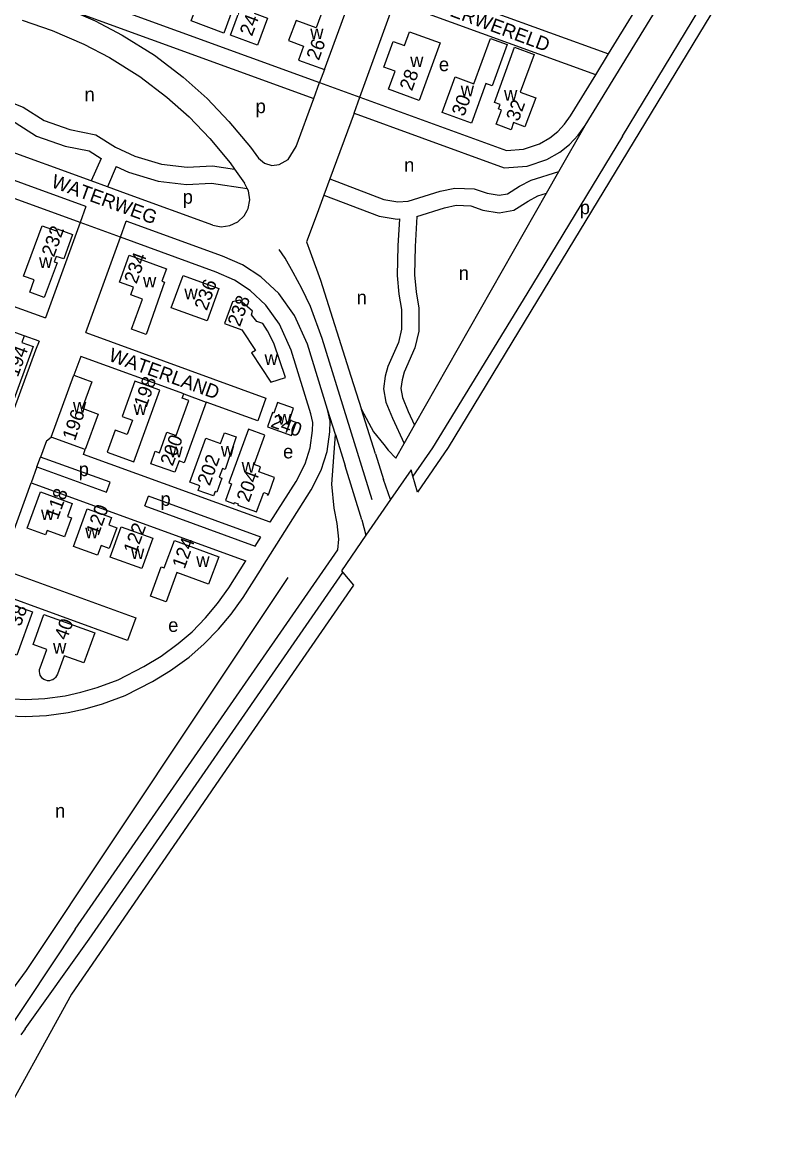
# Model space of a CAD drawing. Extents: x 154320 to 156262, y 382651 to 384180.
# Drawn here: x 155984.2 to 156203.2, y 382708.5 to 383033.1 of the extents above; entities that cross this region are included whole.
import ezdxf

# ---------------------------------------------------------------- set-up
doc = ezdxf.new("R2010")
doc.units = 0
for name, color, linetype in [('BLT_Basislijn', 7, 'Continuous'), ('BLT_Bebouwing', 7, 'Continuous'), ('BLT_Centroide', 7, 'Continuous'), ('BLT_Gemeentegrens', 7, 'Continuous'), ('BLT_Huisnummer', 7, 'Continuous'), ('BLT_Straatnaam', 7, 'Continuous'), ('BLT_Vlakafsluiter', 7, 'Continuous')]:
    doc.layers.add(name, color=color, linetype=linetype)

msp = doc.modelspace()

# ---------------------------------------------------------------- linework, layer by layer
at = {"layer": 'BLT_Basislijn'}
for p, q in [((156158.62, 382999.98), (156197.18, 383063.71)), ((156082.33, 383011.38), (156092.41, 383039.1)), ((156071.98, 383019.37), (156070.59, 383015.65)), ((156004.18, 382987.02), (155922.18, 383016.83)), ((156068.88, 383010.95), (156070.59, 383015.65)), ((156080.63, 383006.68), (156082.33, 383011.38)), ((156080.63, 383006.68), (156073.57, 382987.59)), ((156140.14, 382989.71), (156147.79, 383003.15)), ((156045.87, 382990.43), (156048.8, 382986.32)), ((156136.55, 382983.4), (156140.14, 382989.71)), ((156008.89, 382985.31), (156004.18, 382987.02)), ((156014.44, 382983.29), (156008.89, 382985.31)), ((156071.84, 382982.9), (156069.85, 382977.51)), ((156098.21, 382916), (156136.55, 382983.4)), ((156002.66, 382979.59), (156000.95, 382974.89)), ((156000.95, 382974.89), (155990.87, 382947.17)), ((156012.7, 382970.62), (156014.4, 382975.32)), ((156002.61, 382942.9), (156012.7, 382970.62)), ((155932.61, 382968.4), (155990.87, 382947.17)), ((155989.07, 382940.37), (155984.72, 382941.96)), ((155988, 382937.76), (155980.32, 382916.85)), ((155989.07, 382940.37), (155988, 382937.76)), ((155991.17, 382911.41), (155989.46, 382906.71)), ((155991.17, 382911.41), (155992.59, 382912.48)), ((156092.74, 382906.39), (156095.19, 382910.69)), ((155988.43, 382903.9), (155989.46, 382906.71)), ((156009.68, 382899.36), (155989.46, 382906.71)), ((155988.43, 382903.9), (155986.73, 382899.2)), ((155988.43, 382903.9), (156008.66, 382896.54)), ((155977.67, 382874.29), (155986.73, 382899.2)), ((155986.73, 382899.2), (156049.15, 382876.5)), ((156008.66, 382896.54), (156009.68, 382899.36)), ((156019.8, 382892.49), (156020.82, 382895.31)), ((156053.53, 382883.42), (156020.82, 382895.31)), ((156019.8, 382892.49), (156051.89, 382880.82)), ((155999.49, 382769.38), (156075.87, 382879.68)), ((156003.6, 382766.54), (156077.38, 382873.09)), ((156053.37, 382873.82), (156054, 382874.81)), ((155999.49, 382769.38), (155978.5, 382737.73)), ((155984.99, 382740.46), (156003.6, 382766.54))]:
    msp.add_line(p, q, dxfattribs=at)
for points in [[(156147.79, 383003.15), (156200.85, 383089.67)], [(155988.35, 383045.55), (156070.59, 383015.65)], [(156154.6, 383023.94), (156168.74, 383047)], [(156150.87, 383017.85), (156092.41, 383039.1)], [(155997.68, 383036.84), (156068.88, 383010.95)], [(155997.68, 383036.84), (156005.3, 383033.52), (156013.2, 383029.41), (156022.56, 383023.53), (156030.91, 383017.21), (156037.92, 383011.01), (156044.25, 383004.31), (156050.51, 382996.85), (156052.83, 382993.58)], [(156120.28, 383036.42), (156154.6, 383023.94)], [(155984.17, 383033.77), (155992.84, 383030.77), (156002.07, 383026.75), (156009.47, 383022.9), (156018.29, 383017.36), (156026.15, 383011.4), (156032.7, 383005.62), (156038.64, 382999.33), (156044.57, 382992.26), (156045.87, 382990.43)], [(156150.87, 383017.85), (156154.6, 383023.94)], [(155962.2, 383019.78), (155962.79, 383018.76), (155967.76, 383013.94), (155971.18, 383012.38), (155978.33, 383010.87), (155984.39, 383008.44), (155990.48, 383004.53), (155997.96, 383001.96), (156005.52, 383000.44), (156011.25, 382996.8)], [(155957.4, 383018.1), (155958.81, 383015.65), (155964.9, 383009.76), (155969.6, 383007.6), (155976.88, 383006.06), (155982.09, 383003.98), (155988.29, 383000), (155996.65, 382997.12), (156003.63, 382995.72), (156007.06, 382993.56), (156004.18, 382987.02)], [(156082.33, 383011.38), (156124.92, 382995.89), (156129.86, 382996.27), (156134.56, 382997.82), (156137.54, 382999.56), (156139.84, 383001.34), (156141.82, 383003.48), (156143.56, 383005.93), (156150.87, 383017.85)], [(156002.66, 382979.59), (155915.48, 383011.29)], [(156052.83, 382993.58), (156054.57, 382992.15), (156056.7, 382991.52), (156058.87, 382991.81), (156061.42, 382993.22), (156063.79, 382996.97), (156068.88, 383010.95)], [(156000.95, 382974.89), (155913.78, 383006.59)], [(156080.63, 383006.68), (156100.34, 382999.51)], [(156124.29, 382990.8), (156130.91, 382991.32), (156136.68, 382993.22), (156140.4, 382995.38), (156143.29, 382997.62), (156145.77, 383000.3), (156147.79, 383003.15)], [(156158.62, 382999.98), (156130.89, 382954.14), (156103.41, 382909.41), (156097.72, 382901.18)], [(156100.34, 382999.51), (156124.29, 382990.8)], [(156011.25, 382996.8), (156016.85, 382994.24), (156024.65, 382991.88), (156032.06, 382991.02), (156039.42, 382991.39), (156045.87, 382990.43)], [(156011.48, 382991.2), (156008.89, 382985.31)], [(156011.48, 382991.2), (156015.08, 382989.56), (156023.63, 382986.96), (156031.9, 382986.01), (156039.17, 382986.37), (156049.54, 382984.83)], [(156073.57, 382987.59), (156089.28, 382981.64), (156093.38, 382980.94), (156096.39, 382981.13), (156105.63, 382984.06), (156109.87, 382984.94), (156115.5, 382984.73), (156119.3, 382983.41), (156122.78, 382982.82), (156125.2, 382983.27), (156128.72, 382985.49), (156132.11, 382987.27), (156140.14, 382989.71)], [(156049.54, 382984.83), (156048.8, 382986.32)], [(156073.57, 382987.59), (156071.84, 382982.9)], [(156039.55, 382974.16), (156014.44, 382983.29)], [(156049.51, 382978.43), (156049.82, 382979), (156050.28, 382981.55), (156049.9, 382984.11), (156049.54, 382984.83)], [(156071.84, 382982.9), (156087.96, 382976.79), (156093.11, 382975.92), (156093.79, 382975.96)], [(156098.83, 382976.66), (156106.9, 382979.22), (156110.29, 382979.92), (156114.56, 382979.76), (156118.05, 382978.55), (156122.82, 382977.74), (156127.07, 382978.54), (156131.22, 382981.15), (156134.02, 382982.63), (156136.55, 382983.4)], [(156039.55, 382974.16), (156041.96, 382973.68), (156044.54, 382974), (156046.87, 382975.13), (156048.65, 382976.83), (156049.51, 382978.43)], [(156069.85, 382977.51), (156066.82, 382969.31)], [(156098.83, 382976.66), (156098.37, 382967.97), (156098.17, 382959.71), (156098.64, 382954.73), (156099.44, 382950), (156099.47, 382943.29), (156098.32, 382938.44), (156095.17, 382931.37), (156094.57, 382929.21), (156094.25, 382926.67), (156094.72, 382924.07), (156096.34, 382919.97), (156098.21, 382916)], [(156072.94, 382920.57), (156067.06, 382939.54), (156063.34, 382947.85), (156058.79, 382954.24), (156053.54, 382959.11), (156048.23, 382962.59), (156042.36, 382965.15), (156014.4, 382975.32)], [(156093.79, 382975.96), (156093.37, 382968.16), (156093.16, 382959.53), (156093.68, 382954.08), (156094.44, 382949.57), (156094.46, 382943.86), (156093.56, 382940.05), (156090.45, 382933.07), (156089.65, 382930.19), (156089.2, 382926.54), (156089.89, 382922.7), (156091.75, 382917.98), (156095.19, 382910.69)], [(156056.27, 382887.74), (156063.79, 382899.62), (156066.43, 382904.78), (156067.9, 382909.41), (156068.56, 382914.41), (156068.63, 382916.73), (156068.09, 382919.32), (156062.38, 382937.77), (156058.98, 382945.36), (156055.01, 382950.92), (156050.45, 382955.16), (156045.84, 382958.17), (156040.51, 382960.51), (156012.7, 382970.62)], [(156085.91, 382894.3), (156071.39, 382941.17), (156067.99, 382950.48), (156065.4, 382955.73), (156062.93, 382960.34), (156060.56, 382964.51), (156058.8, 382967.1)], [(156066.82, 382969.31), (156067.89, 382966.36)], [(156067.89, 382966.36), (156070.87, 382958.15), (156079.68, 382930.27)], [(156002.61, 382942.9), (156055.01, 382923.85), (156052.62, 382917.27), (156037.58, 382922.69)], [(156031.09, 382925.05), (156001.17, 382935.97), (155999.17, 382930.5)], [(156079.68, 382930.27), (156082.77, 382920.51)], [(156054, 382874.81), (156068.14, 382897.14), (156071.07, 382902.88), (156072.8, 382908.32), (156073.55, 382914.01), (156073.65, 382917.18), (156072.94, 382920.57)], [(156075.21, 382913.23), (156072.94, 382920.57)], [(156082.77, 382920.51), (156086.23, 382914.07), (156089.26, 382910.31)], [(156095.19, 382910.69), (156098.21, 382916)], [(156075.87, 382879.68), (156076.22, 382882.78), (156075.75, 382887.4), (156074.87, 382891.81), (156074.14, 382898.81), (156075.21, 382913.23)], [(156056.27, 382887.74), (156001.97, 382907.49), (156002.48, 382908.89)], [(156089.26, 382910.31), (156090.54, 382908.72), (156092.74, 382906.39)], [(156086.84, 382907.61), (156089.2, 382900.16)], [(156082.89, 382888.46), (156078.03, 382904.15)], [(156051.89, 382880.82), (156053.53, 382883.42)], [(155964.95, 382839.32), (155969.76, 382837.91), (155978.27, 382836.56), (155985.09, 382836.25), (155990.76, 382836.54), (155996.63, 382837.31), (156001.18, 382838.32), (156005.94, 382839.67), (156012.04, 382841.94), (156019.54, 382845.77), (156024.51, 382848.82), (156029.52, 382852.44), (156033.51, 382855.91), (156037.46, 382859.97), (156040.96, 382864.1), (156044.2, 382868.68), (156049.15, 382876.5)], [(155963.55, 382834.52), (155968.66, 382833.02), (155977.76, 382831.58), (155985.11, 382831.25), (155991.21, 382831.55), (155997.5, 382832.38), (156002.4, 382833.47), (156007.5, 382834.91), (156014.06, 382837.36), (156021.99, 382841.41), (156027.28, 382844.66), (156032.64, 382848.52), (156036.94, 382852.27), (156041.17, 382856.61), (156044.91, 382861.04), (156048.35, 382865.9), (156053.37, 382873.82)], [(155977.67, 382874.29), (156017.14, 382859.94), (156014.75, 382853.36), (155975.28, 382867.71)], [(155577.78, 382834.26), (155666.41, 382805.25), (155910.27, 382725.89), (155935.24, 382723.45), (155956.97, 382730.17), (155974.93, 382743.23), (155985.37, 382757.44), (156061.48, 382871.71)], [(155984.99, 382740.46), (155983.76, 382738.65)]]:
    msp.add_lwpolyline(points, dxfattribs=at)
at = {"layer": 'BLT_Bebouwing'}
for p, q in [((156115.47, 383015.27), (156120.29, 383028.41)), ((156120.29, 383028.41), (156125.14, 383026.63)), ((156125.14, 383026.63), (156120.79, 383014.64)), ((156121.41, 383009.81), (156127.25, 383025.86)), ((156127.25, 383025.86), (156132.95, 383023.77)), ((156132.95, 383023.77), (156128.96, 383012.83)), ((156106.26, 383006.92), (156110.02, 383017.25)), ((156110.02, 383017.25), (156115.47, 383015.27)), ((156118.91, 383015.32), (156114.73, 383003.83)), ((156120.79, 383014.64), (156118.91, 383015.32)), ((156128.96, 383012.83), (156133.44, 383011.21)), ((156123.07, 383009.2), (156121.41, 383009.81)), ((156122.61, 383007.94), (156123.07, 383009.2)), ((156133.44, 383011.21), (156130.31, 383002.77)), ((156114.73, 383003.83), (156106.26, 383006.92)), ((156121.96, 383003.47), (156123.48, 383007.63)), ((156123.48, 383007.63), (156122.61, 383007.94)), ((156126.25, 383001.9), (156121.96, 383003.47)), ((156127.01, 383003.97), (156126.25, 383001.9)), ((156130.31, 383002.77), (156127.01, 383003.97)), ((155984.72, 382941.96), (155976.27, 382945.02)), ((155992.59, 382912.48), (155999.17, 382930.5)), ((156031.09, 382925.05), (156037.58, 382922.69)), ((156017.52, 382919.64), (156017.92, 382919.54)), ((156002.48, 382908.89), (155992.59, 382912.48))]:
    msp.add_line(p, q, dxfattribs=at)
for points in [[(156036.76, 383043.2), (156040.68, 383041.8), (156043.79, 383050.35), (156049.47, 383048.31), (156042.8, 383030.01), (156033.25, 383033.54)], [(156092.56, 383018.91), (156089.3, 383020.1), (156092.02, 383027.58), (156095.29, 383026.39), (156096.7, 383030.41), (156105.63, 383027.17), (156099.55, 383010.44), (156090.62, 383013.69)], [(155989.9, 382973.98), (155994.03, 382972.47), (155994.26, 382973.09), (155998.79, 382971.44), (155996.2, 382964.32), (155994.04, 382965.07), (155993.46, 382963.47), (155994.26, 382963.17), (155990.56, 382953.12), (155986.35, 382954.67), (155987.65, 382958.24), (155984.55, 382959.34)], [(156015.2, 382965.41), (156026.04, 382961.47), (156024.72, 382957.86), (156025.46, 382957.59), (156020.13, 382942.36), (156015.91, 382943.9), (156019.1, 382952.63), (156015.68, 382953.86), (156016.49, 382956.13), (156012.4, 382957.59)], [(156030.9, 382959.51), (156041.34, 382955.71), (156037.93, 382946.32), (156027.48, 382950.12)], [(156056.38, 382928.47), (156060.64, 382929.8), (156057.33, 382939.8), (156055.47, 382943.46), (156054.1, 382945.52), (156052.33, 382946.13), (156050.77, 382948.05), (156051.11, 382949.1), (156047.4, 382952.32), (156045.27, 382951.85), (156042.93, 382945.53), (156047.99, 382943.7), (156051.92, 382937.68), (156050.84, 382936.97)], [(156016.92, 382928.82), (156013.19, 382918.5), (156016.19, 382917.42), (156014.69, 382913.26), (156011.12, 382914.56), (156008.79, 382908.13), (156016.59, 382905.3), (156024.19, 382926.16)], [(156057.26, 382919.51), (156056.94, 382919.63), (156055.45, 382915.54), (156062.43, 382913), (156062.43, 382913), (156063.78, 382916.75), (156061.81, 382917.47), (156063.05, 382920.91), (156058.39, 382922.61)], [(156053.43, 382903.89), (156051.61, 382904.56), (156054.71, 382913.08), (156049.89, 382914.84), (156044.19, 382899.17), (156044.98, 382898.88), (156043.21, 382894.06), (156045.77, 382893.13), (156045.9, 382893.5), (156046.97, 382893.12), (156046.83, 382892.74), (156052.26, 382890.76), (156054.34, 382896.44), (156055.43, 382896.03), (156055.34, 382895.77), (156055.68, 382895.65), (156055.92, 382896.33), (156057.5, 382900.74), (156052.89, 382902.42)], [(156037.51, 382912.24), (156041.81, 382910.68), (156042.95, 382913.79), (156046.34, 382912.57), (156043.1, 382903.07), (156042.33, 382903.35), (156041.44, 382900.87), (156042.21, 382900.57), (156040.76, 382896.54), (156040.25, 382896.73), (156039.77, 382895.39), (156035.34, 382896.99), (156035.82, 382898.34), (156032.87, 382899.42)], [(155989.41, 382896.64), (155998.7, 382893.23), (155997.31, 382889.42), (155998.44, 382889.01), (155996.46, 382883.54), (155991.42, 382885.37), (155990.93, 382884.04), (155985.55, 382886)], [(156003.06, 382891.65), (156010.07, 382889.09), (156009.3, 382886.99), (156011.6, 382886.14), (156009.39, 382880.11), (156007.09, 382880.95), (156006.05, 382878.14), (155999.05, 382880.71)], [(156012.95, 382886.45), (156022.14, 382883.09), (156018.94, 382874.27), (156009.74, 382877.61)], [(156028.39, 382882.46), (156041.28, 382877.73), (156038.34, 382869.72), (156029.07, 382873.12), (156025.95, 382864.63), (156021.47, 382866.28), (156024.58, 382874.77), (156025.45, 382874.45)], [(155980.3, 382864.16), (155987.09, 382861.7), (155982.54, 382849.09), (155981.77, 382849.37), (155981.02, 382847.32), (155978.09, 382848.39), (155977.07, 382845.62), (155971.49, 382847.66), (155977.46, 382864.04), (155979.92, 382863.14)], [(155990.45, 382860.91), (156005.24, 382855.55), (156002.06, 382846.85), (155996.3, 382848.94), (155994.35, 382843.58), (155994.13, 382843.06), (155993.85, 382842.64), (155993.48, 382842.27), (155993.04, 382841.97), (155992.58, 382841.78), (155992.05, 382841.67), (155991.53, 382841.67), (155990.97, 382841.78), (155990.47, 382842.03), (155990.06, 382842.34), (155989.7, 382842.74), (155989.4, 382843.25), (155989.22, 382843.8), (155989.17, 382844.32), (155989.21, 382844.91), (155989.36, 382845.4), (155991.29, 382850.79), (155987.34, 382852.2)]]:
    msp.add_lwpolyline(points, close=True, dxfattribs=at)
for points in [[(156074.68, 383045.34), (156072.63, 383039.78), (156069.59, 383031.5), (156063.75, 383033.65), (156061.6, 383027.81), (156065.94, 383026.24), (156064.44, 383022.13), (156071.98, 383019.37)], [(156071.98, 383019.37), (156079.66, 383040.37), (156078, 383040.97), (156079.02, 383043.76), (156074.68, 383045.34)], [(156049.71, 383043.14), (156052.62, 383042.07), (156051.36, 383038.69), (156052.51, 383038.27), (156051.58, 383035.78), (156055.45, 383034.34), (156052.51, 383026.45), (156044.68, 383029.37), (156049.71, 383043.14)], [(155984.72, 382941.96), (155984.03, 382940.04), (155987.33, 382938.84), (155980.67, 382920.55)], [(155999.17, 382930.5), (156004.34, 382928.62), (156001.58, 382920.91), (156006.21, 382919.19), (156002.48, 382908.89)], [(156037.58, 382922.69), (156031.19, 382905.07), (156029.74, 382905.59), (156028.55, 382902.28), (156021.55, 382904.78), (156022.84, 382908.39), (156024.08, 382907.94), (156026.23, 382913.97), (156028.92, 382913.01), (156032.6, 382923.12), (156030.64, 382923.82), (156031.09, 382925.05)]]:
    msp.add_lwpolyline(points, dxfattribs=at)
at = {"layer": 'BLT_Gemeentegrens'}
for points in [[(156203.2, 383066.43), (156201.72, 383064.1), (156137.57, 382958.26), (156108.02, 382909.51), (156099.04, 382896.48), (156097.72, 382901.18)], [(156097.72, 382901.18), (156097.2, 382903.03), (156091.21, 382894.33)], [(156091.21, 382894.33), (156087.55, 382889.02)], [(156087.55, 382889.02), (156084.09, 382884)], [(156084.09, 382884), (156076.94, 382873.61), (156077.38, 382873.09)], [(156077.38, 382873.09), (156080.44, 382869.49), (156041.54, 382813.04), (156033.47, 382801.33), (156033.18, 382800.91)], [(156033.18, 382800.91), (155998.46, 382750.52), (155975.24, 382708.49)]]:
    msp.add_lwpolyline(points, dxfattribs=at)
at = {"layer": 'BLT_Vlakafsluiter'}
for p, q in [((156070.59, 383015.65), (156082.33, 383011.38)), ((156012.7, 382970.62), (156000.95, 382974.89)), ((156086.84, 382907.61), (156082.77, 382920.51)), ((156075.21, 382913.23), (156078.03, 382904.15)), ((156091.21, 382894.33), (156089.2, 382900.16)), ((156082.89, 382888.46), (156084.09, 382884))]:
    msp.add_line(p, q, dxfattribs=at)

# ---------------------------------------------------------------- texts
at = {"layer": 'BLT_Centroide'}
for s, p in [('w', (156067.87, 383028.23)), ('w', (156096.93, 383020.11)), ('e', (156105.28, 383018.93)), ('n', (156002.25, 383010.19)), ('w', (156111.63, 383011.62)), ('w', (156124.22, 383010.33)), ('p', (156051.99, 383006.72)), ('n', (156095.17, 382989.65)), ('p', (156030.8, 382980.38)), ('p', (156146.23, 382977.32)), ('w', (155989.04, 382961.68)), ('n', (156111.05, 382958.22)), ('w', (156019.26, 382956.03)), ('w', (156031.29, 382952.57)), ('n', (156081.36, 382951.14)), ('w', (156054.59, 382933.51)), ('w', (155998.89, 382919.63)), ('w', (156016.5, 382918.96)), ('w', (156058.47, 382916.15)), ('w', (156026.92, 382906.62)), ('w', (156041.9, 382906.83)), ('w', (156047.93, 382902.15)), ('w', (155989.6, 382888.37)), ('w', (156002.44, 382883.09)), ('w', (156015.78, 382877.03)), ('w', (156034.74, 382874.74)), ('w', (155993.1, 382849.53)), ('n', (155993.68, 382801.87))]:
    msp.add_text(s, height=4, dxfattribs=at).set_placement(p)
for s, p in [('e', (156059.97, 382906.33)), ('p', (156000.55, 382901.17)), ('p', (156024.32, 382892.53)), ('e', (156026.56, 382855.87))]:
    msp.add_text(s, height=4, rotation=359.5, dxfattribs=at).set_placement(p)
at = {"layer": 'BLT_Huisnummer'}
for s, rotation, p in [('24', 69.5777, (156050.94, 383028.89)), ('26', 70.0191, (156070.36, 383021.82)), ('28', 70.0191, (156097.45, 383012.95)), ('30', 70.0189, (156112.6, 383005.56)), ('32', 70.0191, (156128.43, 383004.1)), ('232', 70.0191, (155993.35, 382964.64)), ('234', 70.0192, (156017.36, 382956.86)), ('236', 70.0159, (156037.8, 382949.1)), ('238', 70.0159, (156047.43, 382944.41)), ('194', 70.0179, (155982.86, 382929.75)), ('198', 70.501, (156020.23, 382920.83)), ('196', 70.501, (155999.42, 382911.22)), ('240', 340.0196, (156056.13, 382915.57)), ('200', 70.0184, (156027.87, 382903.86)), ('202', 70.0196, (156038.64, 382898.13)), ('204', 70.0196, (156050.05, 382893.35)), ('118', 70.0194, (155994.46, 382888.28)), ('120', 70.0196, (156006.29, 382883.6)), ('122', 69.8874, (156017.15, 382878.24)), ('124', 70.0194, (156031.32, 382873.94)), ('38', 70.0118, (155983.66, 382857.24)), ('40', 70.019, (155997.08, 382853.22))]:
    msp.add_text(s, height=4, rotation=rotation, dxfattribs=at).set_placement(p)
at = {"layer": 'BLT_Straatnaam'}
for s, rotation, p in [('WATERWERELD', 339.5777, (156097.07, 383039.21)), ('WATERWEG', 339.9786, (155992.29, 382985.29)), ('WATERLAND', 340.1818, (156009, 382934.79))]:
    msp.add_text(s, height=4, rotation=rotation, dxfattribs=at).set_placement(p)

doc.saveas('drawing.dxf')
